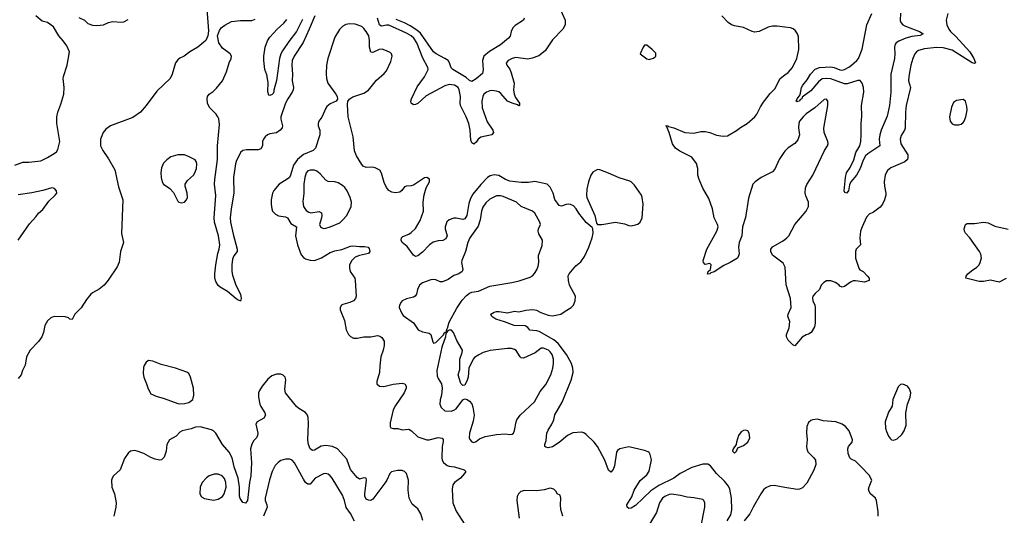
# Model space of a CAD drawing. Header units: inches. Extents: x 2057696 to 2160536, y 827480 to 1016834.
# Tile 314 of 422: x 2073182 to 2081955, y 974218 to 978635. Entities that reach past the tile are written whole.
import ezdxf

# ---------------------------------------------------------------- set-up
doc = ezdxf.new("R2010")
doc.units = ezdxf.units.IN
doc.header["$MEASUREMENT"] = 0
doc.layers.add('C0977', color=7, linetype='Continuous')
doc.layers.add('C0987', color=7, linetype='Continuous')

msp = doc.modelspace()

# ---------------------------------------------------------------- linework, layer by layer
at = {"layer": 'C0977', "color": 5}
for points, elevation in [([(2074848.8, 978728.8), (2074865.1, 978534.9), (2074857.6, 978490), (2074840.4, 978450), (2074770, 978389.7), (2074699.1, 978350), (2074649.1, 978310.9), (2074607.8, 978292.2), (2074590, 978278), (2074570, 978249.2), (2074542.3, 978150), (2074523.6, 978110), (2074403, 977997), (2074310.2, 977870), (2074259, 977810), (2074190, 977763.1), (2073990, 977689.8), (2073950, 977659.4), (2073927.5, 977630), (2073902.3, 977570), (2073903.8, 977510), (2073921.7, 977470), (2073973.7, 977393.7), (2074030, 977296.1), (2074064, 977144), (2074100.2, 977030), (2074088.5, 976730), (2074108.4, 976650), (2074082, 976570), (2074070, 976474), (2074050, 976433.2), (2073970, 976313.2), (2073935.5, 976270), (2073890, 976232), (2073830, 976200.9), (2073817.3, 976190), (2073778.3, 976141.7), (2073730, 976066), (2073674.8, 976010), (2073650, 975962), (2073630, 975966), (2073616.6, 975976.6), (2073587.3, 975987.3), (2073490, 975988.7), (2073461, 975979), (2073429, 975951), (2073405, 975910), (2073393.9, 975846.1), (2073379.2, 975810), (2073350, 975765.7), (2073276.9, 975690), (2073241.6, 975630), (2073230, 975555.3), (2073207.3, 975510), (2073194.8, 975470), (2073170, 975438)], 480), ([(2077988.8, 978750), (2078041.6, 978630), (2078041.6, 978590), (2078022, 978550), (2077930, 978455.1), (2077863, 978357), (2077808.5, 978311.5), (2077748.9, 978291.1), (2077710, 978284), (2077602.8, 978297.2), (2077571.7, 978288.3), (2077534, 978270), (2077518, 978250), (2077523, 978230), (2077550, 978193.4), (2077562.7, 978162.7), (2077587.7, 978070), (2077583.2, 978010), (2077587.8, 977970), (2077600.7, 977940.7), (2077635.3, 977890), (2077636, 977870), (2077630, 977867.6), (2077616.6, 977876.6), (2077569.5, 977890), (2077530, 977909.8), (2077470, 977977.7), (2077451.2, 977991.2), (2077430, 977998.2), (2077390, 978004.2), (2077370, 978002), (2077340.4, 977990), (2077319, 977970), (2077308.6, 977950), (2077299.4, 977910), (2077302.8, 977850), (2077346.1, 977726.1), (2077397.1, 977650), (2077403.6, 977630), (2077390.4, 977610), (2077290.7, 977589.3), (2077268.7, 977571.3), (2077250, 977542.9), (2077230, 977525.6), (2077210, 977537), (2077202.6, 977562.6), (2077195.8, 977650), (2077184.5, 977710), (2077161.8, 977770), (2077110.8, 977870), (2077106.5, 977890), (2077111.2, 977950), (2077099.5, 978010), (2077088.7, 978030), (2077055.6, 978050), (2077010, 978056), (2076970, 978045.3), (2076803, 977957), (2076730, 977888.2), (2076710, 977878.8), (2076690, 977876.4), (2076669.7, 977889.7), (2076667.7, 977907.7), (2076673.2, 977930), (2076724.1, 978035.9), (2076790, 978126), (2076820.4, 978190), (2076818, 978210), (2076773.1, 978293.1), (2076721.4, 978430), (2076694.3, 978470), (2076670, 978492.2), (2076630, 978515.8), (2076470, 978585.5), (2076450, 978587.1), (2076410, 978577.8), (2076401.5, 978581.5), (2076389.7, 978589.7), (2076369.7, 978649.7)], 480), ([(2073140.1, 977339.9), (2073210, 977365.5), (2073264.9, 977364.9), (2073370, 977377.6), (2073430, 977405.7), (2073490, 977441.3), (2073510, 977457.1), (2073522.9, 977477.1), (2073538.8, 977550), (2073512.3, 977710), (2073514.6, 977770), (2073522.5, 977810), (2073550, 977882), (2073576.3, 977970), (2073579.4, 978030), (2073569.8, 978110), (2073571.9, 978130), (2073606.6, 978230), (2073625.3, 978350), (2073602.5, 978402.5), (2073570, 978447.8), (2073530.6, 978490.6), (2073484.7, 978570), (2073430, 978610.9), (2073382.5, 978622.5), (2073326, 978670)], 480), ([(2073710, 978654.4), (2073758.8, 978630), (2073790, 978602), (2073830, 978585.5), (2073870, 978583.8), (2073930, 978590.6), (2073974, 978610), (2074010, 978619.5), (2074090, 978612.7), (2074110, 978616.4), (2074150, 978637)], 480), ([(2075811.3, 978670), (2075762.5, 978550), (2075707.5, 978432.5), (2075628.4, 978310), (2075611.1, 978270), (2075606.8, 978230), (2075612.9, 978150), (2075610.2, 978090), (2075621.1, 978030), (2075618.5, 978010), (2075611, 977990), (2075570.2, 977930), (2075550.1, 977890), (2075509.5, 977770), (2075507.9, 977747.9), (2075523.5, 977690), (2075522, 977670), (2075504, 977650), (2075470, 977627.6), (2075410, 977618.9), (2075390, 977609.8), (2075370, 977592), (2075353.6, 977570), (2075347.1, 977550), (2075346.3, 977510), (2075330, 977484), (2075305.7, 977474.3), (2075204.7, 977475.3), (2075170, 977469.7), (2075150, 977451.6), (2075110.1, 977370), (2075104.5, 977350), (2075087.6, 977230), (2075091.5, 977090), (2075066, 976950), (2075056.8, 976870), (2075060.3, 976830), (2075083.1, 976723.1), (2075121.5, 976590), (2075119.5, 976570), (2075090.2, 976529.8), (2075079, 976501), (2075071.1, 976450), (2075071.4, 976391.4), (2075077.7, 976357.7), (2075108.2, 976270), (2075150.2, 976190), (2075155.8, 976150), (2075150, 976126), (2075149.3, 976129.3), (2075130, 976134.5), (2075110, 976148), (2075032.7, 976212.7), (2074969.6, 976250), (2074950, 976266.6), (2074930, 976302.4), (2074922.4, 976330), (2074921.5, 976370), (2074931.2, 976450), (2074946.7, 976550), (2074959.3, 976590), (2074965.5, 976630), (2074953.5, 976710), (2074917.7, 976830), (2074914.2, 976870), (2074929, 977069), (2074919.1, 977170), (2074920.9, 977210), (2074943.4, 977390), (2074945.7, 977510), (2074962.4, 977702.4), (2074956, 977750), (2074948.9, 977768.9), (2074932.3, 977792.3), (2074872.9, 977852.9), (2074855.1, 977890), (2074852.1, 977930), (2074855.4, 977950), (2074869.6, 977970), (2074905.5, 977994.5), (2074936.6, 978023.4), (2074989.5, 978090), (2075026, 978170), (2075050, 978251.3), (2075066.6, 978290), (2075069.4, 978310), (2075058, 978330), (2074990, 978382), (2074956.8, 978430), (2074945.1, 978490), (2074961.8, 978538.2), (2074978.9, 978561.1), (2075010, 978587.4), (2075070, 978618.6), (2075149, 978629), (2075250, 978627), (2075280.7, 978639.3)], 480), ([(2075703.3, 978636.7), (2075650, 978530.8), (2075579.1, 978440.9), (2075523.3, 978356.7), (2075510.1, 978330), (2075498.7, 978290), (2075471.8, 978091.8), (2075446.8, 978006.8), (2075446.8, 977993.2), (2075442, 977978), (2075432.7, 977967.3), (2075410, 977958), (2075402, 977962), (2075392.9, 977992.9), (2075395.4, 978075.4), (2075383.3, 978143.3), (2075367, 978190), (2075358.7, 978270), (2075358.7, 978310), (2075369.8, 978390), (2075390, 978446), (2075410, 978478.4), (2075476.8, 978550), (2075537.2, 978602.8), (2075563.2, 978636.8)], 460), ([(2077678, 978650), (2077672.7, 978630), (2077598.1, 978581.9), (2077577.6, 978562.4), (2077561.8, 978530), (2077551.4, 978488.6), (2077539, 978470), (2077465.4, 978410), (2077367.7, 978352.3), (2077319.3, 978310), (2077304.8, 978270), (2077311.2, 978188.8), (2077305.2, 978154.8), (2077250, 978108.6), (2077210, 978083.6), (2077190, 978093.3), (2077160.6, 978120.6), (2077040.9, 978190), (2077026.4, 978206.4), (2077012, 978250), (2076999.3, 978270), (2076971.1, 978290), (2076892, 978330), (2076870, 978349), (2076753.6, 978513.6), (2076722, 978542), (2076661.3, 978581.3), (2076610, 978607.9), (2076536.4, 978636.4)], 460), ([(2080000, 978568.4), (2079930, 978578.5), (2079890, 978576.8), (2079850, 978567.5), (2079770, 978530.9), (2079730, 978525), (2079709.5, 978529.5), (2079630, 978563.9), (2079550, 978579.2), (2079524.1, 978590), (2079494, 978610), (2079439.8, 978670)], 480), ([(2079485.7, 974170), (2079517.3, 974222.7), (2079528.2, 974268.2), (2079524.5, 974370), (2079508.7, 974450), (2079496.4, 974476.4), (2079462.4, 974522.4), (2079390, 974589.7), (2079337.8, 974657.8), (2079313.1, 974673.1), (2079270, 974675.1), (2079170, 974644.6), (2079068.3, 974591.7), (2079010.7, 974549.3), (2078875.6, 974484.4), (2078805.1, 974434.9), (2078670, 974306), (2078630, 974280.9), (2078610, 974279.3), (2078594, 974290), (2078592.7, 974310), (2078636.5, 974383.5), (2078656.6, 974443.4), (2078710, 974528.7), (2078770, 974579.6), (2078790, 974610.7), (2078811.7, 974711.7), (2078798.6, 974758.6), (2078790, 974778), (2078783.1, 974783.1), (2078750, 974795.3), (2078610, 974827), (2078530, 974811.5), (2078510, 974796.9), (2078500.6, 974779.4), (2078481.2, 974658.8), (2078470, 974625.2), (2078450, 974604), (2078430, 974619), (2078394.8, 974710), (2078330, 974831.6), (2078299.7, 974870), (2078230, 974938.7), (2078210, 974953), (2078190, 974958.3), (2078110, 974953.5), (2078062.4, 974930), (2077990, 974866), (2077930, 974827.8), (2077890, 974820.9), (2077870, 974824), (2077862, 974830), (2077861.2, 974850), (2077874, 974886), (2077877.7, 974950), (2077890, 974978), (2077925.1, 975030), (2077940.5, 975070), (2077950, 975114), (2078014.5, 975225.5), (2078096.6, 975423.4), (2078112.3, 975490), (2078109.7, 975530.3), (2078098, 975570), (2078055.2, 975650), (2077979.4, 975750), (2077941.3, 975781.3), (2077810, 975856.4), (2077790, 975862.7), (2077728.3, 975868.3), (2077710, 975891.1), (2077687.4, 975907.4), (2077589.2, 975910), (2077503.4, 975943.4), (2077425.6, 975965.6), (2077389.2, 975990), (2077381.2, 976010), (2077410, 976028.2), (2077430, 976033.1), (2077454.1, 976034.1), (2077530, 976021.3), (2077590, 976036), (2077630, 976031.7), (2077692.5, 976047.5), (2077750, 976051.3), (2077785.9, 976045.9), (2077825.6, 976025.6), (2077890, 976001.5), (2077930, 975996.3), (2078005.2, 976010), (2078042, 976038), (2078097.2, 976070), (2078116, 976090), (2078131.6, 976128.4), (2078134.5, 976170), (2078081.6, 976270), (2078071.6, 976310), (2078070, 976351.3), (2078077, 976370), (2078138.4, 976441.6), (2078183.5, 976476.5), (2078215.8, 976524.2), (2078253.7, 976606.3), (2078284, 976690), (2078291.5, 976731.5), (2078289.5, 976770), (2078282.9, 976782.9), (2078230, 976828), (2078164, 976910), (2078139.7, 976950), (2078115.7, 976975.7), (2078090, 976987.4), (2078070, 976989.8), (2078050, 976988.8), (2078010, 976974.3), (2077990, 976980.5), (2077951.5, 977031.5), (2077935, 977090), (2077910, 977142.4), (2077882.9, 977170), (2077773.1, 977193.1), (2077716, 977184), (2077650, 977182.7), (2077550, 977196.5), (2077510.5, 977210.5), (2077450, 977247.8), (2077410, 977253.8), (2077375.3, 977244.7), (2077350, 977227.4), (2077290, 977165.6), (2077219.3, 977080.7), (2077198.8, 977041.2), (2077183, 976997), (2077167, 976890), (2077150, 976859.4), (2077130, 976852.9), (2077070, 976865.5), (2077050, 976865), (2077010, 976852.7), (2076987.8, 976832.2), (2076973.8, 976790), (2076974.2, 976770), (2076990.3, 976710), (2076978.2, 976681.8), (2076952.8, 976667.2), (2076910, 976664.1), (2076866.3, 976653.7), (2076833.1, 976630), (2076770, 976562.6), (2076730, 976529.7), (2076710, 976524.7), (2076690, 976535.1), (2076634.3, 976614.3), (2076589.4, 976650), (2076582.7, 976670), (2076585.2, 976690), (2076596, 976704), (2076650, 976724.9), (2076670, 976738), (2076710, 976772.7), (2076750, 976844.4), (2076779.1, 976930), (2076777.8, 977010), (2076784.9, 977075.1), (2076803.1, 977136.9), (2076834, 977190), (2076833.4, 977213.4), (2076810, 977229), (2076790, 977225.2), (2076690, 977161.3), (2076670, 977153), (2076628.5, 977151.5), (2076610, 977146), (2076586.9, 977113.1), (2076570, 977098), (2076530, 977091.8), (2076499.3, 977099.3), (2076470, 977114), (2076450, 977138), (2076430, 977185.2), (2076406, 977266), (2076390, 977294.5), (2076350, 977315.1), (2076330, 977319.7), (2076270, 977318.7), (2076243.7, 977330), (2076230, 977343.7), (2076182.5, 977422.5), (2076166.6, 977466.6), (2076152.7, 977590), (2076109.8, 977769.8), (2076101.7, 977878.3), (2076107, 977910), (2076124.5, 977930), (2076151.6, 977948.4), (2076250, 977981.5), (2076290, 978007.4), (2076362.8, 978097.2), (2076430, 978154.6), (2076450, 978178.7), (2076490, 978263.8), (2076499.8, 978310), (2076494.5, 978330), (2076481.8, 978341.8), (2076450, 978358.7), (2076411.3, 978371.3), (2076386.7, 978370), (2076330, 978341.1), (2076310, 978346.2), (2076298.7, 978390), (2076299.6, 978450), (2076292.1, 978490), (2076270, 978530.7), (2076250, 978556.5), (2076230, 978573.4), (2076170, 978594.6), (2076122.6, 978597.4), (2076088.3, 978591.7), (2076063, 978577), (2076032.5, 978547.5), (2075990, 978478.9), (2075927.6, 978290), (2075915.7, 978230), (2075912.7, 978152.7), (2075916.5, 978110), (2075929.2, 978070), (2075999.3, 977970), (2076010.6, 977950), (2076013, 977927), (2076001, 977910), (2075950, 977884.7), (2075920, 977860), (2075910, 977846.6), (2075874.5, 977765.5), (2075848, 977730), (2075840.5, 977710), (2075842.4, 977690), (2075855.8, 977650), (2075856.5, 977610), (2075819.1, 977490), (2075797.3, 977470), (2075710, 977432.7), (2075656.9, 977390), (2075621.2, 977338.8), (2075595.3, 977250), (2075584.9, 977230), (2075567, 977213), (2075492.8, 977170), (2075446.3, 977113.7), (2075435.6, 977090), (2075424.2, 977030), (2075422.6, 976990), (2075428, 976950), (2075436.1, 976930), (2075461.7, 976901.7), (2075487.7, 976887.7), (2075550, 976878.7), (2075567.4, 976870), (2075597.2, 976817.2), (2075648.8, 976790), (2075639.3, 976710), (2075658.2, 976630), (2075690, 976539.1), (2075710, 976515.5), (2075730, 976504.9), (2075771.8, 976491.8), (2075810, 976488.8), (2075870, 976513.4), (2075950, 976559.7), (2075990, 976574.7), (2076052.8, 976587.2), (2076130, 976615.6), (2076150, 976618.4), (2076210, 976612.2), (2076253.5, 976613.5), (2076287.1, 976607.1), (2076295.9, 976595.9), (2076302.8, 976570), (2076290.8, 976550), (2076210, 976534.2), (2076170, 976517.8), (2076140.7, 976490), (2076121, 976450), (2076120.6, 976420.6), (2076127.6, 976390), (2076167.2, 976330), (2076172.8, 976310), (2076179.5, 976170), (2076175.3, 976150), (2076158, 976130), (2076124.5, 976115.5), (2076062.2, 976097.8), (2076048.5, 976090), (2076038, 976070), (2076037.4, 976050), (2076075.4, 975955.4), (2076092.4, 975872.4), (2076110.8, 975830), (2076130, 975810.8), (2076156.8, 975796.8), (2076190, 975797.1), (2076250, 975807.4), (2076310, 975809.1), (2076370, 975819.5), (2076390, 975815.3), (2076410, 975803), (2076428.4, 975770), (2076430.3, 975730), (2076421.5, 975690), (2076400.3, 975630), (2076390.3, 975550), (2076388.8, 975490), (2076363, 975410), (2076364.9, 975390), (2076388.8, 975368.8), (2076425.7, 975365.7), (2076510, 975387.9), (2076590, 975396.1), (2076613, 975390), (2076624.9, 975370), (2076624.6, 975350), (2076609.1, 975310), (2076530, 975198), (2076510, 975158), (2076482.6, 975042.6), (2076482.4, 975010), (2076490, 974999.1), (2076510, 974990.4), (2076550.5, 974990.5), (2076590, 974980.5), (2076650, 974986.7), (2076672.4, 974972.4), (2076730, 974916.4), (2076810, 974890.3), (2076830.3, 974890.3), (2076910, 974910.2), (2076945.1, 974905.1), (2076954.3, 974894.3), (2076956, 974876), (2076947.9, 974830), (2076943.1, 974730), (2076947, 974710), (2076958.4, 974690), (2076990, 974662), (2077010, 974654.9), (2077056, 974650), (2077142.8, 974622.8), (2077158, 974610), (2077146, 974590), (2077110.5, 974550), (2077055.5, 974510), (2077042, 974490), (2077036, 974450), (2077041.8, 974330), (2077070, 974254.9), (2077151.5, 974130)], 520), ([(2080000, 977462.3), (2079990, 977451.8), (2079950.2, 977390), (2079910, 977303.7), (2079890, 977279.5), (2079790, 977228), (2079734.9, 977190), (2079714, 977170), (2079675.1, 977044.9), (2079648.9, 976871.1), (2079621.1, 976790), (2079617.4, 976710), (2079591.5, 976650), (2079587.9, 976607.9), (2079591.6, 976548.4), (2079588, 976530), (2079577.3, 976510), (2079513, 976470), (2079456.2, 976443.8), (2079370, 976389.3), (2079341, 976379), (2079330, 976369.2), (2079310, 976368), (2079318, 976390), (2079338, 976410), (2079342, 976450), (2079330, 976462), (2079290, 976454), (2079274, 976470), (2079273.2, 976490), (2079304.5, 976590), (2079395.1, 976750), (2079404.7, 976790), (2079400.5, 976810), (2079369.6, 976870), (2079354.8, 976950), (2079322.8, 977042.8), (2079270, 977134.3), (2079235.4, 977210), (2079224.3, 977250), (2079226, 977310), (2079212.3, 977352.3), (2079170.5, 977410.5), (2079062.9, 977462.9), (2079026, 977490), (2078998.7, 977530), (2078969.6, 977630), (2078945.2, 977685.2), (2078938, 977690), (2078958, 977690), (2078963.5, 977683.5), (2079010, 977670.3), (2079109.2, 977629.2), (2079190, 977623.9), (2079250, 977637.8), (2079290, 977639.3), (2079330, 977631.1), (2079390, 977604.9), (2079450, 977595.5), (2079490, 977599.6), (2079570, 977646.9), (2079605, 977675), (2079663.1, 977710), (2079733.1, 977770), (2079750, 977791.7), (2079782.7, 977857.3), (2079810, 977899.6), (2079870, 977977), (2079910, 978019.3), (2079957.4, 978110), (2080000, 978142.5)], 480), ([(2073169.5, 976670), (2073270, 976815.5), (2073330, 976882), (2073349.6, 976910), (2073390, 976943.6), (2073440.9, 977019.1), (2073498.5, 977070), (2073513.6, 977090), (2073510.8, 977110), (2073494, 977130), (2073470, 977137.6), (2073390, 977112.8), (2073290, 977091.6), (2073170, 977074.4)], 480), ([(2080000, 976435.5), (2079984.2, 976464.2), (2079890, 976537.2), (2079875.1, 976570), (2079875.1, 976590), (2079890, 976610.5), (2079979.8, 976660.2), (2080000, 976676.4)], 480), ([(2076773, 974173), (2076755.1, 974230), (2076740, 974260), (2076730, 974275.1), (2076678.7, 974318.7), (2076654, 974370), (2076642.5, 974442.5), (2076646.8, 974530), (2076630, 974591.3), (2076610, 974609.7), (2076590, 974618), (2076550, 974618.5), (2076493.7, 974606.3), (2076480.4, 974590), (2076453.4, 974530), (2076436, 974504), (2076330, 974362.9), (2076310, 974349.6), (2076290, 974351.6), (2076270, 974362.4), (2076258.9, 974390), (2076256.8, 974410), (2076273.8, 974530), (2076270, 974549), (2076250, 974551.2), (2076210, 974539.5), (2076190, 974555.6), (2076130, 974625.1), (2076097.4, 974717.4), (2076013.5, 974810), (2075970, 974831.7), (2075910, 974841.1), (2075867.1, 974832.9), (2075810, 974797.3), (2075790, 974796.9), (2075770, 974811.6), (2075755.3, 974850), (2075750.7, 974890), (2075756.2, 975036.2), (2075752, 975090), (2075745.7, 975110), (2075730, 975134.3), (2075670, 975169.8), (2075649.1, 975189.1), (2075551.8, 975310), (2075543.5, 975343.5), (2075554.5, 975425.5), (2075548, 975450), (2075530, 975468), (2075510, 975476.4), (2075470, 975476.4), (2075430, 975459.8), (2075392, 975430), (2075341.5, 975370), (2075318, 975330), (2075311.3, 975310), (2075311.3, 975270), (2075323.2, 975210), (2075330, 975188.4), (2075366.3, 975130), (2075371.6, 975110), (2075357.4, 975082.6), (2075297.3, 975050), (2075286.4, 975030), (2075303.6, 974950), (2075302.3, 974930), (2075293.1, 974910), (2075270, 974884.2), (2075250, 974851.8), (2075239.8, 974810), (2075247, 974687), (2075241.1, 974570), (2075229.5, 974510), (2075212.3, 974350), (2075193.4, 974326.6), (2075170, 974331.5), (2075148.2, 974368.2), (2075142.1, 974390), (2075140.4, 974470), (2075128.4, 974548.4), (2075094.1, 974650), (2075075.8, 974730), (2075050, 974781.7), (2074988.3, 974850), (2074930, 974949.5), (2074910, 974969.6), (2074890, 974979.6), (2074790, 975007), (2074750, 975002.4), (2074710, 974988.2), (2074630, 974969.6), (2074610, 974958), (2074577.4, 974922.6), (2074518, 974890), (2074492.7, 974850), (2074486, 974790), (2074470, 974737.2), (2074446.4, 974713.6), (2074429, 974711), (2074390, 974717.8), (2074350, 974733.8), (2074287, 974770), (2074230, 974791.1), (2074204.2, 974795.8), (2074170, 974789.6), (2074150, 974772.3), (2074115.3, 974724.7), (2074076.5, 974623.5), (2074018.8, 974570), (2074005.5, 974550), (2074000.4, 974530), (2074004.4, 974470), (2074028.4, 974408.4), (2074042, 974330), (2074040.3, 974290), (2074022.4, 974210)], 520), ([(2076165.8, 974165.8), (2076130, 974234), (2076090, 974287.3), (2076075.8, 974350), (2076057.5, 974397.5), (2075967.6, 974550), (2075950, 974571.1), (2075930, 974586), (2075910, 974590.8), (2075890, 974587.6), (2075814.9, 974550), (2075770, 974496.9), (2075750, 974495.8), (2075730, 974511.2), (2075710, 974539.7), (2075630, 974686.6), (2075610, 974709.3), (2075590, 974718), (2075550, 974719.5), (2075510, 974705.1), (2075484.9, 974690), (2075458.6, 974661.5), (2075432.8, 974607.2), (2075407.2, 974532.8), (2075370.2, 974370), (2075370.3, 974350), (2075385.7, 974310), (2075387.2, 974290), (2075353.5, 974210)], 540), ([(2080000, 974467.2), (2079903.5, 974483.5), (2079870, 974480.8), (2079830, 974462.8), (2079810, 974444.2), (2079785, 974410), (2079716.3, 974290), (2079688.2, 974231.8), (2079637.7, 974170)], 520), ([(2078020.5, 974210), (2078002.9, 974270), (2077999.5, 974310), (2078002.7, 974370), (2077996.5, 974396.5), (2077970, 974408.7), (2077962, 974430), (2077942, 974450), (2077910, 974460.9), (2077854.2, 974445.8), (2077790, 974436.9), (2077680.7, 974439.3), (2077647.3, 974430), (2077625.5, 974410), (2077615.6, 974384.4), (2077610.4, 974350), (2077632.8, 974192.8)], 540), ([(2079250.6, 974110), (2079287.1, 974290), (2079287, 974330), (2079279.3, 974350), (2079270, 974359.3), (2079190, 974374.5), (2079130, 974379.1), (2079070, 974393.6), (2078990, 974405.7), (2078970, 974404.2), (2078930, 974386.8), (2078909.2, 974370), (2078881.6, 974330), (2078855.7, 974244.2), (2078776.5, 974110)], 540)]:
    msp.add_lwpolyline(points, dxfattribs=dict(at, elevation=elevation))
for points, elevation in [([(2078770, 978409), (2078750, 978408.7), (2078736, 978390), (2078712, 978330), (2078770, 978284.9), (2078790, 978280.5), (2078810, 978285.5), (2078830, 978291), (2078849, 978310), (2078850, 978335.3), (2078819, 978370)], 520), ([(2074590, 977431.2), (2074528.6, 977411.4), (2074492.9, 977387.1), (2074462.7, 977357.3), (2074444.7, 977315.3), (2074440.2, 977270), (2074442, 977230), (2074451, 977191), (2074464.9, 977170), (2074519.3, 977130), (2074554, 977094), (2074590, 977019.1), (2074600.7, 977010), (2074622.8, 977002.8), (2074650, 977007.4), (2074670, 977028.2), (2074676.8, 977050), (2074674.5, 977090), (2074656.2, 977150), (2074658.2, 977170), (2074677.7, 977202.3), (2074729.8, 977250), (2074742.8, 977270), (2074756.9, 977310), (2074759.5, 977350), (2074754.8, 977370), (2074744.9, 977384.9), (2074693.8, 977413.8), (2074650, 977430.6)], 520), ([(2075770, 977295.3), (2075750, 977286.9), (2075736.1, 977270), (2075721.8, 977230), (2075713, 977170), (2075714.4, 977085.6), (2075706.1, 977013.9), (2075711.8, 976970), (2075733.9, 976933.9), (2075758.5, 976918.5), (2075775.1, 976915.1), (2075850, 976924.7), (2075870, 976914), (2075875, 976890), (2075872.2, 976870), (2075854.9, 976810), (2075862.4, 976790), (2075870, 976782.4), (2075890, 976774.9), (2075910, 976776), (2075950, 976789), (2076034.4, 976825.6), (2076063, 976850), (2076095.8, 976890), (2076136.3, 976970), (2076138, 977010), (2076125.7, 977050), (2076099.2, 977110), (2076078.4, 977138.4), (2076057.4, 977157.4), (2076020, 977180), (2075990, 977191.2), (2075930, 977194.3), (2075910, 977205.1), (2075860, 977260), (2075830, 977285.3), (2075810, 977292.9)], 540), ([(2078330, 977299.5), (2078290, 977277), (2078270.4, 977250), (2078250.2, 977189.8), (2078234.3, 977125.7), (2078231.1, 977070), (2078236.2, 977050), (2078307.2, 976890), (2078322.8, 976822.8), (2078330, 976811), (2078368.5, 976808.5), (2078490, 976831.6), (2078570, 976816.4), (2078610, 976800.5), (2078630, 976798), (2078670, 976806.7), (2078690, 976814), (2078709.6, 976830), (2078729.7, 976870), (2078736.2, 976990), (2078729.3, 977050), (2078722.7, 977070), (2078661.3, 977161.3), (2078632, 977190), (2078617.2, 977197.2), (2078524.2, 977224.2), (2078430, 977267.8), (2078350, 977296.2)], 520), ([(2077465.5, 977065.5), (2077430, 977063.9), (2077370, 977035.6), (2077336.1, 977003.9), (2077310, 976964.2), (2077296.8, 976930), (2077283.8, 976850), (2077266.2, 976793.8), (2077194.4, 976690), (2077175.2, 976650), (2077154, 976570), (2077122.2, 976490), (2077119.3, 976470), (2077131.6, 976410), (2077123.7, 976390), (2077095.5, 976370), (2077050, 976355.4), (2076999.7, 976320.3), (2076950, 976298), (2076930, 976299.7), (2076890, 976316.9), (2076870, 976318.3), (2076844.5, 976315.5), (2076770, 976291.3), (2076744, 976270), (2076726.8, 976230), (2076717.3, 976190), (2076706, 976170), (2076690, 976160.9), (2076630, 976146.6), (2076591.3, 976130), (2076581.1, 976118.9), (2076566, 976090), (2076564.7, 976070), (2076583.4, 976023.4), (2076598.8, 975998.8), (2076690, 975934.4), (2076734, 975870), (2076770, 975852.4), (2076830, 975840.7), (2076846, 975830), (2076862.8, 975762.8), (2076870, 975752), (2076890, 975758.8), (2076956.2, 975823.8), (2076970, 975850.7), (2076988.4, 975851.6), (2076984.7, 975864.7), (2076990, 975882), (2076995.3, 975884.7), (2077010, 975938), (2077076.4, 976063.6), (2077125.4, 976134.6), (2077163.1, 976176.9), (2077190, 976198.9), (2077210, 976206), (2077270, 976214.9), (2077370, 976258.9), (2077568.5, 976291.5), (2077632.9, 976307.1), (2077730, 976340.4), (2077750, 976353), (2077770, 976373.4), (2077790, 976404.9), (2077802.9, 976437.1), (2077808.4, 976470), (2077806.2, 976533.8), (2077837.7, 976622.3), (2077841.6, 976670), (2077807.9, 976727.9), (2077801.1, 976750), (2077803.6, 976770), (2077822, 976810), (2077817.6, 976830), (2077773, 976910), (2077751.8, 976930), (2077649.8, 976969.8), (2077609.5, 977010), (2077490, 977059.8)], 540), ([(2077030, 975869.2), (2077010, 975869), (2076996.9, 975863.1), (2076980.7, 975839.3), (2076975.8, 975810), (2076944.1, 975715.9), (2076898.9, 975510), (2076900.7, 975460.7), (2076910, 975437.3), (2076939.5, 975390), (2076947, 975350), (2076942, 975290), (2076928.1, 975248.1), (2076925.5, 975210), (2076938, 975178), (2076970, 975150.6), (2077027.3, 975147.3), (2077050, 975154.4), (2077070, 975168.4), (2077130, 975247.7), (2077150, 975256.3), (2077170, 975250.6), (2077190, 975235.5), (2077210, 975210.5), (2077221.2, 975181.2), (2077232.6, 975110), (2077224.2, 975055.8), (2077189.2, 974950), (2077186.5, 974910), (2077192.9, 974892.9), (2077210, 974873), (2077230, 974867), (2077250, 974876.4), (2077279.3, 974900.7), (2077330, 974920.3), (2077430, 974938.4), (2077510, 974943), (2077550, 974938), (2077570, 974942), (2077581.2, 974950), (2077592.5, 974972.5), (2077605.1, 975050), (2077612.7, 975070), (2077640.9, 975110), (2077770, 975230.4), (2077819.7, 975320.3), (2077870, 975384.9), (2077914.2, 975470), (2077933.8, 975530), (2077939.8, 975570), (2077939.4, 975610), (2077927.4, 975650), (2077910, 975674.8), (2077892.6, 975690), (2077850, 975708.4), (2077830, 975708.3), (2077774.1, 975665.9), (2077670, 975618.5), (2077650, 975622.8), (2077640.4, 975630), (2077605.5, 975685.5), (2077590, 975696.9), (2077564.4, 975704.4), (2077530, 975704.8), (2077374.5, 975685.5), (2077311.5, 975668.5), (2077271.8, 975648.2), (2077235.8, 975624.2), (2077223, 975610), (2077182.8, 975530), (2077178.4, 975450), (2077170, 975422), (2077150, 975379), (2077130, 975375.3), (2077113.6, 975393.6), (2077089.5, 975470), (2077102.7, 975517.3), (2077105.1, 975610), (2077125.1, 975670), (2077127, 975690), (2077077.4, 975777.3), (2077047.8, 975847.8)], 540), ([(2074330, 975597), (2074310, 975583.7), (2074290, 975552.7), (2074284.5, 975535.5), (2074282.9, 975482.9), (2074288.5, 975450), (2074313.4, 975390), (2074326, 975346), (2074350, 975302), (2074398.8, 975278.8), (2074470, 975260.5), (2074590, 975213.4), (2074610.5, 975210.5), (2074650, 975214.4), (2074690, 975224.4), (2074723.7, 975250), (2074734, 975290), (2074731.7, 975351.7), (2074705.2, 975450), (2074690, 975482), (2074672.9, 975492.9), (2074569.6, 975529.6), (2074441.8, 975561.8), (2074370, 975593)], 520), ([(2079650, 974976.9), (2079630, 974973), (2079610, 974960.7), (2079586, 974930), (2079567.7, 974870), (2079566, 974850), (2079538, 974810), (2079532, 974790), (2079550, 974772), (2079568, 974790), (2079580.9, 974819.1), (2079630, 974841.3), (2079670.9, 974870), (2079686.9, 974910), (2079680.5, 974950), (2079669.7, 974969.7)], 520), ([(2074950, 974585.8), (2074914.2, 974585.8), (2074869.3, 974570.7), (2074846.8, 974553.2), (2074809.3, 974510.7), (2074790.3, 974470), (2074788.7, 974410), (2074802.6, 974382.6), (2074830, 974366.7), (2074910, 974353.6), (2074950, 974362.4), (2074990, 974387), (2075004, 974410), (2075022, 974470), (2075018.8, 974510), (2075006.4, 974546.4), (2074987.6, 974570)], 540)]:
    msp.add_lwpolyline(points, close=True, dxfattribs=dict(at, elevation=elevation))
at = {"layer": 'C0987', "color": 5}
for points, elevation in [([(2081452.9, 978690), (2081438.3, 978630), (2081442.3, 978590), (2081459.6, 978550), (2081474.9, 978530), (2081524.4, 978484.4), (2081647.3, 978350), (2081684.2, 978290), (2081697.1, 978250), (2081690, 978245.1), (2081668.3, 978250), (2081490, 978362.6), (2081410, 978383.8), (2081350, 978386.8), (2081244.6, 978375.4), (2081190, 978359.2), (2081172, 978348), (2081157.4, 978330), (2081139.6, 978290), (2081121.8, 978230), (2081103.2, 978130), (2081101.8, 978090), (2081118.9, 978030), (2081080.1, 977870), (2081073.7, 977810), (2081071.3, 977668.7), (2081065.4, 977650), (2081036.2, 977603.8), (2081026.5, 977570), (2081033.9, 977530), (2081094.6, 977430), (2081096.5, 977410), (2081091.5, 977390), (2081070, 977366.8), (2080944.6, 977315.4), (2080914, 977290), (2080904.6, 977275.4), (2080894.9, 977250), (2080886.2, 977190), (2080887.6, 977150), (2080898.7, 977090), (2080898.2, 977070), (2080887.7, 977030), (2080870, 976990.9), (2080850, 976963.7), (2080790, 976920.9), (2080750, 976900.4), (2080726.3, 976873.7), (2080688, 976790), (2080674.7, 976750), (2080669.1, 976690), (2080673.7, 976630), (2080636.4, 976590), (2080628.5, 976570), (2080630.3, 976510), (2080659.9, 976419.9), (2080667, 976407), (2080697.3, 976390), (2080737.3, 976350), (2080750.6, 976330), (2080750.7, 976310), (2080710, 976296.2), (2080630, 976308), (2080610, 976306.3), (2080583.4, 976296.6), (2080530, 976257), (2080510, 976252.3), (2080490, 976259), (2080482.7, 976270), (2080450, 976294), (2080410, 976307.3), (2080370, 976306.6), (2080346.6, 976293.4), (2080324, 976270), (2080307.3, 976230), (2080270, 976196.2), (2080250.4, 976170), (2080246.3, 976153.7), (2080248, 976130), (2080266, 976090), (2080268.9, 976070), (2080270.3, 975929.7), (2080263, 975897), (2080233.4, 975846.6), (2080210, 975832.7), (2080190, 975827.8), (2080154.2, 975805.8), (2080090, 975729.3), (2080070, 975737.2), (2080030, 975779), (2080016, 975810), (2080016, 975830), (2080038.4, 975890), (2080045.4, 975945.4), (2080027.6, 975990), (2080029.6, 976009.6), (2080055.1, 976070), (2080049.5, 976150.5), (2080012.5, 976272.5), (2080003, 976430), (2080000, 976435.5)], 480), ([(2081030, 978694), (2081028.4, 978628.4), (2081032.9, 978610), (2081050, 978589.2), (2081075.8, 978575.8), (2081200.5, 978530), (2081232.7, 978510), (2081204.9, 978495.1), (2081130, 978484), (2081078.7, 978470), (2081015.1, 978444.9), (2080992.7, 978430), (2080983, 978417), (2080975.8, 978390), (2080979.8, 978330), (2080976, 978290), (2080943.7, 978150), (2080944.5, 977990), (2080932, 977870), (2080910, 977776), (2080857.5, 977650), (2080845.2, 977610), (2080839.8, 977570), (2080846.7, 977510), (2080739.6, 977440.4), (2080718.4, 977421.6), (2080697.1, 977382.9), (2080671.7, 977310), (2080639.3, 977250), (2080588.7, 977191.3), (2080577.1, 977162.9), (2080567.3, 977110), (2080550, 977089), (2080534, 977094), (2080529.7, 977109.7), (2080539.8, 977230), (2080548.2, 977270), (2080581.1, 977318.9), (2080613.9, 977386.1), (2080631.8, 977450), (2080668, 977510), (2080675.5, 977550), (2080679.8, 977610), (2080678.4, 977710), (2080686.1, 977773.9), (2080682.2, 977870), (2080705, 977990), (2080700.7, 978030), (2080689, 978069), (2080670, 978092.3), (2080650, 978093.8), (2080555.7, 978064.3), (2080530, 978063), (2080410, 978107.3), (2080370, 978111.5), (2080332.8, 978107.2), (2080298.6, 978081.4), (2080230, 978000.4), (2080155.3, 977944.7), (2080150.3, 977930), (2080136.1, 977923.9), (2080130, 977909.6), (2080113.2, 977906.8), (2080110, 977902), (2080102, 977910), (2080109, 977930), (2080135.5, 977964.5), (2080148.3, 978030), (2080159.7, 978050), (2080200.1, 978099.9), (2080229.7, 978150), (2080270, 978192.6), (2080310, 978210.2), (2080410, 978214.5), (2080438, 978210), (2080490, 978189), (2080510, 978185.2), (2080530, 978190.2), (2080570, 978211.1), (2080594.8, 978230), (2080641.7, 978270), (2080656.8, 978290), (2080687.7, 978372.3), (2080731, 978590), (2080775.7, 978690)], 460), ([(2080000, 978142.5), (2080030, 978165.3), (2080067.1, 978210), (2080107.4, 978290), (2080123.5, 978370), (2080122.4, 978482.4), (2080114, 978510), (2080096.1, 978536.1), (2080073.9, 978553.9), (2080050, 978561.2), (2080000, 978568.4)], 480), ([(2080000, 976676.4), (2080017, 976690), (2080034, 976710), (2080089.6, 976810), (2080189.5, 976930), (2080211.6, 976970), (2080211.8, 977010), (2080186.2, 977066.2), (2080180.4, 977090), (2080183, 977137), (2080194.5, 977165.5), (2080250, 977250.7), (2080352.1, 977467.9), (2080379.6, 977510), (2080385.6, 977530), (2080384.2, 977550), (2080351.5, 977630), (2080346.9, 977666.9), (2080382.7, 977870), (2080382, 977910), (2080370, 977928), (2080350, 977924), (2080266.4, 977850), (2080190, 977796.1), (2080161.8, 977770), (2080131.3, 977730), (2080123.9, 977710), (2080120.8, 977670), (2080130.4, 977610), (2080114.9, 977565.1), (2080087.4, 977532.6), (2080030, 977494), (2080000, 977462.3)], 480), ([(2081971.1, 976328.9), (2081910, 976296.3), (2081833.2, 976313.2), (2081770, 976301.4), (2081730, 976301.9), (2081612.3, 976330), (2081615.1, 976350), (2081631.2, 976370), (2081662.6, 976397.4), (2081710, 976428.9), (2081729.7, 976450), (2081740.4, 976470), (2081751.3, 976511.3), (2081745.6, 976545.6), (2081733.3, 976570), (2081648.6, 976690), (2081610, 976733.3), (2081600.8, 976750), (2081598.2, 976770), (2081609.8, 976810.2), (2081622.8, 976817.2), (2081690, 976818), (2081770, 976832), (2081810, 976825.3), (2081870, 976794.4), (2081990, 976768.5)], 480), ([(2080831.1, 974210), (2080831.3, 974250), (2080816.3, 974350), (2080807, 974370), (2080761.6, 974410), (2080749.6, 974430), (2080745.6, 974450), (2080749.6, 974470.4), (2080774.5, 974530), (2080750, 974577.2), (2080680.9, 974650), (2080630, 974699.3), (2080590, 974719.3), (2080579.3, 974730), (2080565.1, 974770), (2080560.7, 974810), (2080568.3, 974831.7), (2080599.3, 974870), (2080603.7, 974890), (2080574, 974970), (2080540.7, 975010), (2080510.8, 975030.8), (2080455.3, 975050), (2080341.5, 975061.5), (2080290, 975074), (2080246.8, 975070), (2080230, 975063.5), (2080210, 975045.6), (2080196.1, 975010), (2080192.5, 974952.5), (2080197.3, 974890), (2080192.9, 974830), (2080194.6, 974810), (2080204.9, 974784.9), (2080259.3, 974730), (2080272.7, 974710), (2080276.4, 974670), (2080259, 974621), (2080194.8, 974505.2), (2080156.7, 974463.3), (2080130, 974450.8), (2080108.9, 974448.9), (2080000, 974467.2)], 520)]:
    msp.add_lwpolyline(points, dxfattribs=dict(at, elevation=elevation))
at = {"layer": 'C0987', "color": 5, "elevation": 520}
for points in [[(2081590, 977924), (2081530, 977916), (2081502.4, 977897.6), (2081484.9, 977855.1), (2081468.2, 977770), (2081474, 977730), (2081490, 977706.8), (2081510, 977697.3), (2081550, 977697.3), (2081570, 977704), (2081590, 977718.8), (2081597, 977730), (2081611.8, 977770), (2081622.9, 977830), (2081622.5, 977862.5), (2081610, 977908)], [(2081050, 975387), (2081030, 975383.7), (2081010, 975362.7), (2080962, 975250), (2080956.3, 975190), (2080922, 975138), (2080894.5, 975050), (2080895.5, 974995.5), (2080904.2, 974964.2), (2080923.6, 974923.6), (2080940.3, 974900.3), (2080950, 974890.7), (2080970, 974886.8), (2081000.1, 974899.9), (2081042.7, 974937.3), (2081063.6, 974970), (2081079.7, 975020.2), (2081078.9, 975130), (2081092.8, 975210), (2081117.4, 975270), (2081121.3, 975310), (2081110, 975344), (2081092.7, 975370)]]:
    msp.add_lwpolyline(points, close=True, dxfattribs=at)

doc.saveas('drawing.dxf')
